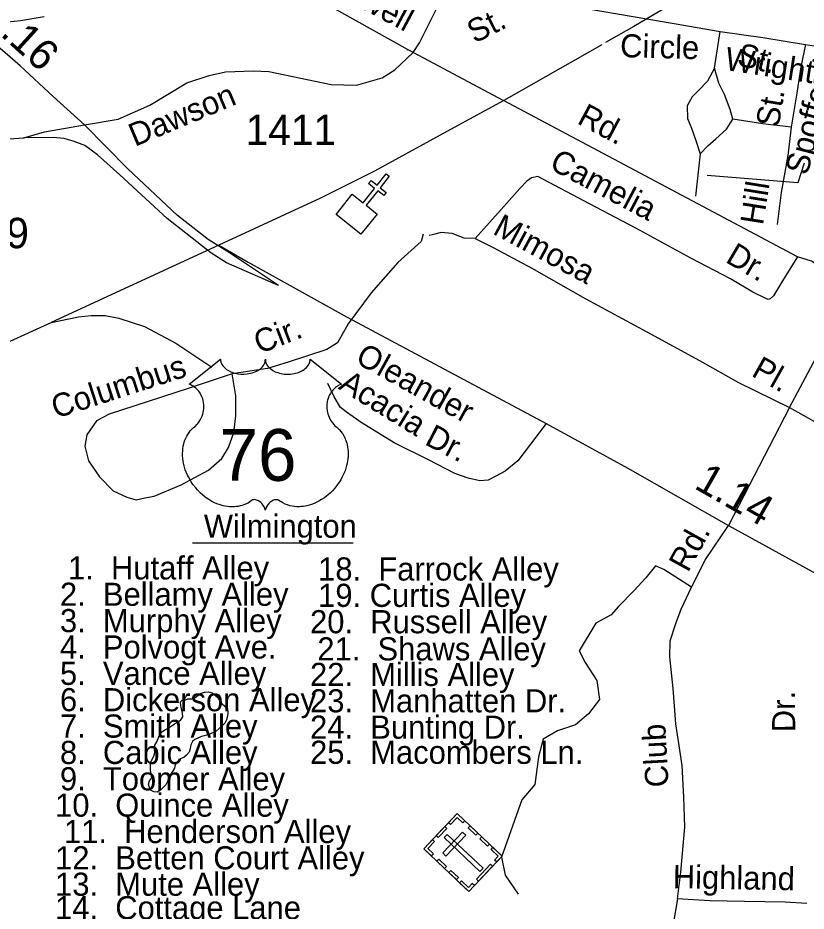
# Model space of a CAD drawing. Extents: x 2290055 to 2389491, y 66597 to 237875.
# Drawn here: x 2324958 to 2328196, y 171751 to 175420 of the extents above; entities that cross this region are included whole.
import ezdxf

# ---------------------------------------------------------------- set-up
doc = ezdxf.new("R2010")
doc.units = 0
for name, color, linetype in [('Exist Cultural Cemetery CELL', 7, 'Continuous'), ('Exist Cultural Church CELL', 7, 'Continuous'), ('Exist Hydrographic Pond Under 1500 Sq Ft', 7, 'Continuous'), ('Exist Railroad Mainline', 7, 'Continuous'), ('Exist Railroad Siding', 7, 'Continuous'), ('Exist Road Non-System Type 51', 7, 'Continuous'), ('Exist Road Non-System Type 51 Label', 7, 'Continuous'), ('Exist Road Primary US Divided Attributed', 7, 'Continuous'), ('Exist Road Primary US Label', 7, 'Continuous'), ('Exist Road Primary US Mileage Hundredths English Label', 7, 'Continuous'), ('Exist Road Primary US Shield CELL', 7, 'Continuous'), ('Exist Road Primary US Shield Number Label', 7, 'Continuous'), ('Exist Road Primary US UnDivided 4 Lane Attributed', 7, 'Continuous'), ('Exist Road Secondary Type 51 Attributed', 7, 'Continuous'), ('Exist Road Secondary Type 51 Label', 7, 'Continuous'), ('Exist Road Secondary Type 51 Number Label', 7, 'Continuous')]:
    doc.layers.add(name, color=color, linetype=linetype)

msp = doc.modelspace()

# ---------------------------------------------------------------- linework, layer by layer
at = {"layer": 'Exist Cultural Cemetery CELL'}
for points in [[(2326625.8, 172007.5), (2326762.7, 172152.1), (2326947.6, 171977), (2326810.7, 171832.5)], [(2326794.2, 172122.3), (2326786.4, 172114.1), (2326763, 172136.2), (2326735.2, 172106.7), (2326727.1, 172114.4), (2326762.8, 172152.1)], [(2326676.7, 172061.3), (2326712.4, 172098.9), (2326720.7, 172091.1), (2326685, 172053.4)], [(2326839.4, 172063.8), (2326808, 172093.6), (2326815.8, 172101.8), (2326847.3, 172072.1)], [(2326657.3, 171977.7), (2326665.1, 171986), (2326641.7, 172008.1), (2326669.6, 172037.5), (2326661.5, 172045.2), (2326625.8, 172007.5)], [(2326703.3, 171990.3), (2326716.9, 171977.5), (2326797.8, 172063), (2326784.2, 172075.9)], [(2326722, 172066.5), (2326709.2, 172053), (2326856.5, 171913.6), (2326869.3, 171927.1)], [(2326887.3, 172018.5), (2326855.8, 172048.2), (2326863.7, 172056.5), (2326895.1, 172026.7)], [(2326924.8, 171953), (2326916.5, 171960.9), (2326931.6, 171976.9), (2326902.3, 172004.6), (2326909.9, 172012.7), (2326947.6, 171977)], [(2326711.1, 171926.7), (2326679.7, 171956.5), (2326687.5, 171964.8), (2326718.9, 171935)], [(2326841.9, 171882.1), (2326900.2, 171943.7), (2326908.5, 171935.9), (2326850.2, 171874.2)], [(2326759.9, 171880.5), (2326728.5, 171910.3), (2326736.3, 171918.5), (2326767.8, 171888.8)], [(2326833.4, 171856.5), (2326825.1, 171864.4), (2326810, 171848.4), (2326780.6, 171876.2), (2326773, 171868.1), (2326810.7, 171832.4)]]:
    msp.add_lwpolyline(points, close=True, dxfattribs=at)
at = {"layer": 'Exist Cultural Church CELL'}
msp.add_lwpolyline([(2326331.8, 174696.1), (2326376.3, 174660.6), (2326423.9, 174720), (2326398.9, 174740), (2326408.9, 174752.5), (2326433.9, 174732.5), (2326471.5, 174779.4), (2326484, 174769.4), (2326446.4, 174722.5), (2326471.4, 174702.5), (2326461.4, 174690), (2326436.4, 174710), (2326388.8, 174650.6), (2326433.7, 174614.4), (2326367.2, 174531.3), (2326265.2, 174613)], close=True, dxfattribs=at)
at = {"layer": 'Exist Hydrographic Pond Under 1500 Sq Ft'}
msp.add_lwpolyline([(2325530.5, 172240.5), (2325516.7, 172241.3), (2325503, 172248.3), (2325497, 172262.5), (2325494.7, 172272.2), (2325499, 172286.8), (2325508.2, 172298.9), (2325503.5, 172329.2), (2325503.7, 172360.1), (2325509.5, 172374.8), (2325516.7, 172388), (2325520.5, 172402.5), (2325519.5, 172417.8), (2325520.5, 172432.9), (2325528.5, 172446.5), (2325540.5, 172474.6), (2325549.5, 172487.5), (2325562, 172496.3), (2325575.5, 172503.3), (2325601.7, 172520.1), (2325615.7, 172527.7), (2325628, 172537), (2325636, 172548.6), (2325634, 172564.5), (2325627.2, 172594.9), (2325626, 172610.4), (2325632.5, 172617.3), (2325644.5, 172617.9), (2325656.2, 172623.2), (2325672.2, 172623.2), (2325687, 172628.3), (2325698.2, 172638.5), (2325711, 172646.4), (2325725.7, 172650.1), (2325740.7, 172651.3), (2325756, 172647.9), (2325779.5, 172629), (2325786.5, 172615), (2325797.2, 172602.9), (2325820, 172582.8), (2325821.2, 172567.6), (2325819.5, 172552), (2325815.7, 172537), (2325808.5, 172523.5), (2325797, 172511.8), (2325773, 172490.1), (2325744.2, 172476.1), (2325712.5, 172468.2), (2325685, 172455.9), (2325675.5, 172447.5), (2325668.7, 172433.8), (2325666, 172418.7), (2325661.5, 172404), (2325651.5, 172392.2), (2325639.7, 172381.7), (2325625.5, 172376.4), (2325613.5, 172366.2), (2325605, 172353.5), (2325601, 172338.6), (2325594, 172324.2), (2325584.7, 172312.2), (2325577.2, 172298.7), (2325573, 172283.8), (2325566.2, 172270.1), (2325543.7, 172248.7), (2325530.5, 172240.5)], dxfattribs=at)
at = {"layer": 'Exist Railroad Mainline'}
for p, q in [((2326201.8, 174679.2), (2325784, 174486.7)), ((2325784, 174486.7), (2325095.6, 174169.4))]:
    msp.add_line(p, q, dxfattribs=at)
for points in [[(2330779.6, 176813), (2330652.4, 176776), (2330339.1, 176684.3), (2330257, 176660.3), (2329845.2, 176550.1), (2329522.9, 176449.4), (2329341.7, 176384.7), (2329270.5, 176359.3), (2329057.6, 176272.8), (2328779.2, 176135.7), (2328640.2, 176057.9), (2328552.2, 176008.6), (2327990.7, 175682.4), (2327541.4, 175415.8)], [(2327541.4, 175415.8), (2327488.3, 175384.2), (2327372.8, 175318.7)], [(2327357.4, 175310), (2326954.2, 175081.2), (2326735.7, 174961.4), (2326423.5, 174790.1), (2326201.8, 174679.2)], [(2324677.7, 173979.5), (2324742, 174008.8), (2325095.6, 174169.4)]]:
    msp.add_lwpolyline(points, dxfattribs=at)
at = {"layer": 'Exist Railroad Siding'}
msp.add_lwpolyline([(2325095.6, 174169.4), (2325206.9, 174191.9), (2325258.6, 174197.9), (2325316.6, 174198.2), (2325373.2, 174186.3), (2325478.6, 174152.4), (2325607.4, 174083.7), (2325755.3, 173985.5)], dxfattribs=at)
at = {"layer": 'Exist Road Non-System Type 51'}
for p, q in [((2327819.3, 175213.6), (2327843.2, 175364.5)), ((2327761, 174861.1), (2327741.9, 174688.3)), ((2328128.5, 173819.2), (2328392.9, 174319.9)), ((2328128.5, 173819.2), (2327877.6, 173335))]:
    msp.add_line(p, q, dxfattribs=at)
for points in [[(2325978.4, 175616), (2326559.8, 175290.4)], [(2325065.9, 175424.6), (2324968.7, 175408.6), (2324837.2, 175394.7)], [(2328193.5, 175310.4), (2328175.1, 175219.4), (2328157.5, 175110.8), (2328135.1, 174971.7)], [(2326558.1, 175287.7), (2326559.8, 175290.4), (2326953.8, 175081)], [(2327819.3, 175213.6), (2327791.5, 175160.3), (2327753.1, 175120.7), (2327727.8, 175095.7), (2327707.3, 175058.8), (2327709.3, 175007), (2327725, 174967.6), (2327743.1, 174916.5), (2327761, 174861.1)], [(2327895.5, 175004.2), (2327884.1, 175043.8), (2327861.7, 175105), (2327837.8, 175152.3), (2327819.3, 175213.6)], [(2328160.8, 174438.6), (2326953.8, 175081)], [(2327761, 174861.1), (2327791.9, 174894.1), (2327824.9, 174923.7), (2327869.2, 174963.5), (2327895.5, 175004.2)], [(2328135.1, 174971.7), (2328018.4, 174985.1), (2327895.5, 175004.2)], [(2328135.1, 174971.7), (2328121.6, 174855.3), (2328093.5, 174702.3), (2328076.7, 174571.3)], [(2328160.8, 174438.6), (2328103.7, 174346.6), (2328062.4, 174278.6), (2328048.8, 174266.3), (2328041, 174264), (2328030.7, 174267.5), (2327977.8, 174293.3), (2327885.4, 174347.8), (2327722.2, 174433.2), (2327497.1, 174556.6), (2327307, 174657), (2327094.5, 174768.7), (2327068.8, 174763.8), (2327049.4, 174748.9), (2327020.7, 174719.5), (2326944, 174632.5), (2326836.5, 174514.3)], [(2326836.5, 174514.3), (2326791.1, 174515.3), (2326742.6, 174534.4), (2326697.7, 174538.3), (2326660, 174528.9), (2326647.3, 174525.7)], [(2326622.9, 174531.5), (2326614.4, 174501.5), (2326519.1, 174414.8), (2326409.9, 174290.1), (2326314.6, 174163.6)], [(2326836.5, 174514.3), (2326914.1, 174475.4), (2327069.4, 174391.6), (2327288.6, 174268), (2327542.2, 174130.1), (2327758.9, 174012.6), (2327918.3, 173923.1), (2328128.5, 173819.2)], [(2328392.9, 174319.9), (2328309.1, 174364.5), (2328218.9, 174421), (2328160.8, 174438.6)], [(2326314.6, 174163.6), (2326271.3, 174085.6), (2326228, 174057.9), (2326069.1, 174006), (2325984.1, 173980.6), (2325838.4, 173958.6)], [(2325838.4, 173958.6), (2325662.5, 173899.8), (2325439.3, 173826.9), (2325332.7, 173792.5), (2325281.6, 173764.6), (2325241.9, 173706.9), (2325233.9, 173660.6), (2325248.4, 173601.1), (2325293, 173534.9), (2325349.1, 173477.1), (2325406.2, 173451.5), (2325444.7, 173440.9), (2325480.2, 173448.2), (2325518, 173455.9), (2325628.4, 173502.3), (2325741.9, 173562.6), (2325796.1, 173611), (2325824.1, 173656.1), (2325845.7, 173717), (2325853.2, 173785.2), (2325853.9, 173867.3), (2325838.4, 173958.6)], [(2327128.8, 173753.7), (2327064.2, 173669.1), (2327012.7, 173601.1), (2326960.6, 173558.9), (2326921.4, 173537.4), (2326889.8, 173522), (2326856.2, 173518.7), (2326807.5, 173528.9), (2326752.9, 173548.8), (2326644.7, 173604.5), (2326503.8, 173674.8), (2326368.5, 173757.7), (2326312.8, 173797.5), (2326284, 173820.3), (2326258, 173863.3), (2326231.9, 173918.4)], [(2328128.5, 173819.2), (2328564.5, 173574.5), (2328711.5, 173494), (2328795.1, 173453.4), (2328868.4, 173426.4), (2328951.3, 173405.7), (2329044, 173383.5), (2329138.9, 173367.2)], [(2327725.5, 173081.2), (2327783, 173195.4), (2327877.6, 173335)], [(2327725.5, 173081.2), (2327611.7, 173154.5), (2327577.4, 173169.2), (2327538.2, 173120.1), (2327489.1, 173066.2), (2327425.4, 173002.4), (2327396, 172968.1), (2327332.3, 172933.7), (2327263.7, 172820.9), (2327288.2, 172771.9), (2327337.2, 172698.3), (2327347, 172619.8), (2327302.9, 172561), (2327249, 172516.8), (2327175.5, 172492.3), (2327116.6, 172458), (2327097, 172384.4), (2327082.3, 172271.6), (2327028.4, 172207.8), (2326945.1, 171972.4), (2326959.8, 171898.8), (2327013.7, 171820.3)], [(2327668.1, 171802.2), (2327681.9, 171910.7), (2327698.5, 172095.5), (2327693.6, 172219.4), (2327686.5, 172349.1), (2327661.7, 172520.4), (2327650, 172666), (2327637, 172795.4), (2327638.4, 172861.4), (2327661.5, 172932.6), (2327683.1, 172991.2), (2327725.5, 173081.2)], [(2327668.1, 171802.2), (2327650.3, 171697.5), (2327610, 171503.9), (2327573.1, 171326.5)], [(2328199.3, 171783.2), (2328110.8, 171787.9), (2327942.6, 171791.1), (2327800.7, 171793.7), (2327668.1, 171802.2)]]:
    msp.add_lwpolyline(points, dxfattribs=at)
at = {"layer": 'Exist Road Non-System Type 51 Label'}
msp.add_line((2325675.2, 173263.3), (2326335.8, 173263.3), dxfattribs=at)
msp.add_lwpolyline([(2328188.3, 174822.9), (2328161.7, 174743.1), (2327789.8, 174772.3)], dxfattribs=at)
at = {"layer": 'Exist Road Primary US Divided Attributed'}
for points in [[(2326028.7, 174321.3), (2325827.7, 174455.6), (2325739.4, 174509.3), (2325614.6, 174608), (2325410.1, 174800.4), (2325231.7, 174980.6)], [(2326028.7, 174321.3), (2325815.6, 174414), (2325751.5, 174455.6), (2325571.3, 174595.9), (2325377.2, 174776.1), (2325285.4, 174857.6), (2325233.4, 174895.7), (2325190.1, 174913), (2325148.5, 174925.1), (2325103.4, 174928.6), (2324982.1, 174927.7)]]:
    msp.add_lwpolyline(points, dxfattribs=at)
at = {"layer": 'Exist Road Primary US Shield CELL'}
msp.add_lwpolyline([(2325790.9, 174017.9), (2325791.2, 174012.5), (2325792.5, 174006.2), (2325793.5, 174003), (2325796.4, 173996.7), (2325801.3, 173989.4), (2325808.1, 173982.1), (2325815.8, 173975.8), (2325820.9, 173972.5), (2325829.7, 173967.8), (2325839.6, 173963.6), (2325850.7, 173960.4), (2325862, 173958.1), (2325874.4, 173956.8), (2325886.7, 173956.5), (2325899.9, 173957.5), (2325914.5, 173960.3), (2325921.2, 173962.1), (2325928.7, 173964.7), (2325935.7, 173967.5), (2325943.4, 173971.7), (2325949.5, 173975.6), (2325954.4, 173979.1), (2325961.2, 173985.6), (2325966.6, 173992.4), (2325968.9, 173996.2), (2325970.9, 173999.8), (2325973.6, 174007.6), (2325974.3, 174011), (2325974.9, 174018.1), (2325975.3, 174012.2), (2325975.9, 174008.4), (2325976.9, 174004.8), (2325978.4, 174000.9), (2325981.2, 173995.4), (2325984.2, 173990.9), (2325989.9, 173984.1), (2325993.5, 173980.8), (2325996.8, 173978.1), (2326005.5, 173972.1), (2326015.7, 173966.9), (2326020.7, 173964.7), (2326025.9, 173962.9), (2326032.4, 173960.9), (2326039.2, 173959.3), (2326045.9, 173958.2), (2326052.7, 173957.2), (2326059.7, 173956.7), (2326065.4, 173956.5), (2326072.4, 173956.6), (2326078.8, 173957), (2326085.4, 173957.7), (2326092.7, 173959), (2326098.6, 173960.3), (2326106.3, 173962.3), (2326113.3, 173964.8), (2326119.5, 173967.5), (2326127.4, 173971.7), (2326133.9, 173975.7), (2326138.6, 173979.5), (2326144.2, 173984.6), (2326149.6, 173990.8), (2326152.7, 173995.3), (2326154.9, 173999.9), (2326156.9, 174004.8), (2326158.2, 174009.9), (2326158.8, 174014.4), (2326158.9, 174018.3), (2326287.5, 173915.8), (2326284.5, 173914.7), (2326277.5, 173911.2), (2326271.9, 173908), (2326263.1, 173901.7), (2326259.3, 173898.3), (2326255.5, 173894.8), (2326252, 173891), (2326248.9, 173887.4), (2326245.2, 173882.2), (2326241.9, 173877), (2326238.6, 173871.3), (2326236.2, 173866.4), (2326232.3, 173856.1), (2326230.4, 173849.5), (2326229.1, 173844), (2326227.6, 173832.5), (2326227.2, 173827), (2326227.2, 173821.7), (2326227.5, 173816), (2326228.1, 173810.5), (2326229.1, 173804.8), (2326230, 173799.8), (2326231.6, 173793.6), (2326233.8, 173786.5), (2326236.7, 173779.6), (2326242.5, 173768.4), (2326250.1, 173757), (2326255.5, 173750.6), (2326260.8, 173745.1), (2326268.7, 173738.4), (2326273, 173734.6), (2326278, 173729.7), (2326286, 173720.4), (2326289.3, 173716), (2326292.6, 173711), (2326295.6, 173705.9), (2326298.7, 173700.5), (2326301.1, 173695.7), (2326305.6, 173684.6), (2326308.9, 173673.9), (2326310.4, 173668.3), (2326312.8, 173655.7), (2326313.7, 173649.5), (2326314.7, 173637.2), (2326314.8, 173622.3), (2326313.6, 173608.1), (2326311, 173591.6), (2326308.8, 173581.8), (2326305.4, 173570.3), (2326302.1, 173560.3), (2326296.2, 173545.7), (2326291, 173535), (2326284.3, 173522.6), (2326279.6, 173515), (2326274.3, 173507), (2326267.5, 173497.7), (2326259.6, 173487.8), (2326250.1, 173477.4), (2326242.4, 173469.8), (2326232.4, 173460.8), (2326226.3, 173455.8), (2326217.7, 173449.2), (2326205.8, 173441.3), (2326194.1, 173434.6), (2326184.2, 173429.5), (2326175.4, 173425.7), (2326164, 173421.4), (2326145, 173416.1), (2326138.1, 173414.7), (2326129.9, 173413.4), (2326122.2, 173412.7), (2326114.8, 173412.2), (2326104.7, 173412.2), (2326094.8, 173413), (2326085.4, 173414.4), (2326075.6, 173416.4), (2326065.3, 173419.5), (2326056, 173423.1), (2326046.6, 173427.7), (2326030.7, 173437.8), (2326026.1, 173440.2), (2326023.5, 173440.9), (2326017.4, 173441.2), (2326011.6, 173440), (2326005.7, 173437.6), (2326002.1, 173435.7), (2325997.3, 173432.6), (2325993.7, 173429.7), (2325989.3, 173425.5), (2325986.3, 173422), (2325983.9, 173419.3), (2325979.5, 173412.2), (2325977.9, 173408.9), (2325976.2, 173404.6), (2325974.7, 173398.2), (2325972.7, 173406.2), (2325970.4, 173411.5), (2325967.6, 173416.1), (2325964.8, 173420.1), (2325960.3, 173425.3), (2325956.3, 173429.2), (2325951.4, 173433.1), (2325946.2, 173436.2), (2325942.1, 173438.4), (2325938.3, 173439.8), (2325933.7, 173441), (2325929.9, 173441.3), (2325926.8, 173441.2), (2325922.5, 173440.2), (2325916.7, 173436), (2325911.1, 173432.2), (2325905.1, 173428.5), (2325898, 173424.7), (2325892.8, 173422.3), (2325886.5, 173419.8), (2325879.3, 173417.4), (2325871.4, 173415.3), (2325863.2, 173413.8), (2325856.1, 173412.6), (2325848.4, 173411.9), (2325841.5, 173411.7), (2325834.3, 173411.8), (2325827.5, 173412.3), (2325819.7, 173413), (2325810, 173414.4), (2325801.9, 173416.3), (2325793.4, 173418.5), (2325784.7, 173421.3), (2325775.4, 173424.8), (2325763.7, 173429.9), (2325755.5, 173434.1), (2325742.7, 173441.5), (2325727.7, 173451.9), (2325716.3, 173461.1), (2325708, 173468.6), (2325695.8, 173481.1), (2325688.6, 173489.2), (2325677.3, 173503.8), (2325670.1, 173514.4), (2325665.4, 173522.1), (2325658.6, 173534.6), (2325654.8, 173542.4), (2325650, 173553.8), (2325646.1, 173564.2), (2325642.9, 173574.1), (2325641.2, 173580.4), (2325638.8, 173591.4), (2325637.3, 173599.2), (2325635.9, 173610), (2325635.1, 173621.3), (2325634.9, 173631.7), (2325635.2, 173640.3), (2325636.2, 173650.5), (2325637.9, 173661.2), (2325639.9, 173670.4), (2325641.8, 173677), (2325644.5, 173685), (2325648.1, 173693.9), (2325652.4, 173702.4), (2325656.5, 173709.5), (2325661.6, 173717.1), (2325666.6, 173723.6), (2325673.1, 173730.7), (2325680, 173737.2), (2325686.2, 173742.3), (2325693.7, 173749.6), (2325697.6, 173754), (2325702.2, 173760.2), (2325705.9, 173765.9), (2325708.9, 173771), (2325712.8, 173778.5), (2325715.2, 173784.1), (2325718.1, 173792.8), (2325719.6, 173798.9), (2325721.1, 173806.7), (2325722.1, 173814), (2325722.5, 173823.2), (2325722.3, 173830.8), (2325721.3, 173839.7), (2325719.6, 173848.2), (2325717.6, 173855.7), (2325714.4, 173864.2), (2325711.5, 173870.4), (2325706.6, 173878.9), (2325701.1, 173886.7), (2325695.4, 173893.1), (2325689.7, 173898.8), (2325684.3, 173903), (2325679.1, 173906.8), (2325672.5, 173910.7), (2325666.2, 173913.8), (2325662.3, 173915.4)], close=True, dxfattribs=at)
at = {"layer": 'Exist Road Primary US UnDivided 4 Lane Attributed'}
for points in [[(2325231.7, 174980.6), (2325103.4, 175096.7), (2324967.4, 175223.2), (2324883.4, 175293.8), (2324852.2, 175320.6), (2324804.5, 175344), (2324742.1, 175361.4), (2324591.4, 175360.9), (2324536.8, 175354)], [(2324982.1, 174927.7), (2325067, 174952), (2325231.7, 174980.6)], [(2324587.1, 174891.3), (2324772.5, 174913.9), (2324982.1, 174927.7)], [(2325784, 174486.7), (2325904.3, 174417.4), (2326311.3, 174191.3), (2327128.8, 173753.7), (2327464.2, 173571), (2327877.6, 173335), (2328485.2, 173001), (2328532.2, 172973), (2329166.2, 172627.9), (2329301.1, 172551.2), (2329980.1, 172179.9), (2330364.4, 171942.5)]]:
    msp.add_lwpolyline(points, dxfattribs=at)
at = {"layer": 'Exist Road Secondary Type 51 Attributed'}
for points in [[(2325231.7, 174980.6), (2325370.6, 175003.8), (2325500.7, 175061.7), (2325651.6, 175153.2), (2325744.7, 175183.7), (2325810.5, 175198.2), (2325924.5, 175203), (2325988.7, 175199.8), (2326245.6, 175146.8), (2326349.9, 175143.6), (2326454.3, 175174.1), (2326507.2, 175206.2), (2326582.7, 175278.5), (2326608.4, 175317.1), (2326696.7, 175497), (2326724.9, 175566.4), (2326746.5, 175553.1), (2327541.4, 175415.8)], [(2327541.4, 175415.8), (2327645.9, 175398.7), (2327843.2, 175364.5), (2328018.4, 175339.3), (2328193.5, 175310.4), (2328318.4, 175291.1), (2328465.4, 175265.1), (2328729.2, 175225.6), (2328871.9, 175203), (2329277, 175135.1), (2329746, 175059.8), (2330225.2, 174982.6), (2330581.7, 174939.6), (2330832.8, 174891.9), (2330953.4, 174851.3), (2331015.4, 174840.2), (2331061.4, 174832.3)]]:
    msp.add_lwpolyline(points, dxfattribs=at)

# ---------------------------------------------------------------- texts
at = {"layer": 'Exist Road Non-System Type 51 Label'}
for s, rotation, p in [('Colwell', 331.9564, (2326189, 175554.2)), ('Circle', 358.4518, (2327431.3, 175259)), ('St.', 346.3688, (2327908.4, 175226.6)), ('Spofford', 75.3083, (2328201.4, 174770.2)), ('St.', 80.4615, (2328083.1, 174967.4)), ('Rd.', 331.9564, (2327251, 174988.5)), ('Camelia', 332.1424, (2327136.8, 174802.6)), ('Hill', 80.9254, (2328018.9, 174566.1)), ('Mimosa', 331.6502, (2326904.7, 174535.3)), ('Dr.', 329.5001, (2327860.7, 174419.4)), ('Cir.', 21.0537, (2325950.2, 174039)), ('Pl.', 330.6865, (2327967.3, 173951.7)), ('Columbus', 17.8905, (2325113.9, 173773.6)), ('Acacia', 328.4784, (2326271.2, 173898.1)), ('Dr.', 332.732, (2326625.2, 173670)), ('Rd.', 61.211, (2327710.8, 173138.9)), ('Dr.', 90.2567, (2328151.7, 172486.1)), ('Club', 93.1336, (2327631.6, 172262.2)), ('Highland', 358.9548, (2327647.9, 171845.7))]:
    msp.add_text(s, height=95, rotation=rotation, dxfattribs=at).set_placement(p)
for s, p in [('Wilmington', (2325722.1, 173285)), ('1.  Hutaff Alley', (2325164.2, 173113.5)), ('18.  Farrock Alley', (2326191.7, 173109)), ('2.  Bellamy Alley', (2325131, 173005.2)), ('19. Curtis Alley', (2326191.7, 173000.8)), ('3.  Murphy Alley', (2325131, 172897)), ('20.  Russell Alley', (2326158.5, 172892.5)), ('4.  Polvogt Ave.', (2325131, 172788.7)), ('21.  Shaws Alley', (2326188.4, 172780.9)), ('5.  Vance Alley', (2325131, 172680.4)), ('22.  Millis Alley', (2326158.5, 172676)), ('6.  Dickerson Alley', (2325131, 172572.2)), ('23.  Manhatten Dr.', (2326158.5, 172567.7)), ('7.  Smith Alley', (2325131, 172463.9)), ('24.  Bunting Dr.', (2326158.5, 172459.4)), ('8.  Cabic Alley', (2325131, 172355.6)), ('25.  Macombers Ln.', (2326158.5, 172356.2)), ('9.  Toomer Alley', (2325131, 172247.4)), ('10.  Quince Alley', (2325111.1, 172139.1)), ('11.  Henderson Alley', (2325147.6, 172030.8)), ('12.  Betten Court Alley', (2325111.1, 171922.6)), ('13.  Mute Alley', (2325111.1, 171814.3)), ('14.  Cottage Lane', (2325111.1, 171717.7))]:
    msp.add_text(s, height=95, dxfattribs=at).set_placement(p)
at = {"layer": 'Exist Road Primary US Label'}
msp.add_text('Oleander', height=95, rotation=330.9501, dxfattribs=at).set_placement((2326339.7, 174006.1))
at = {"layer": 'Exist Road Primary US Mileage Hundredths English Label'}
for s, rotation, p in [('.16', 317.7611, (2324882.1, 175350.1)), ('1.14', 330.2739, (2327731.8, 173490.2))]:
    msp.add_text(s, height=125, rotation=rotation, dxfattribs=at).set_placement(p)
at = {"layer": 'Exist Road Primary US Shield Number Label'}
msp.add_text('76', height=212.5, dxfattribs=at).set_placement((2325786.6, 173518.6))
at = {"layer": 'Exist Road Secondary Type 51 Label'}
for s, rotation, p in [('St.', 26.7461, (2326834.1, 175313.7)), ('Wrightsville', 351.1897, (2327858.5, 175207.1)), ('Dawson', 22.7493, (2325438.8, 174890))]:
    msp.add_text(s, height=95, rotation=rotation, dxfattribs=at).set_placement(p)
at = {"layer": 'Exist Road Secondary Type 51 Number Label'}
for s, p in [('1411', (2325893.7, 174898.2)), ('1219', (2324631.8, 174474))]:
    msp.add_text(s, height=125, dxfattribs=at).set_placement(p)

doc.saveas('drawing.dxf')
